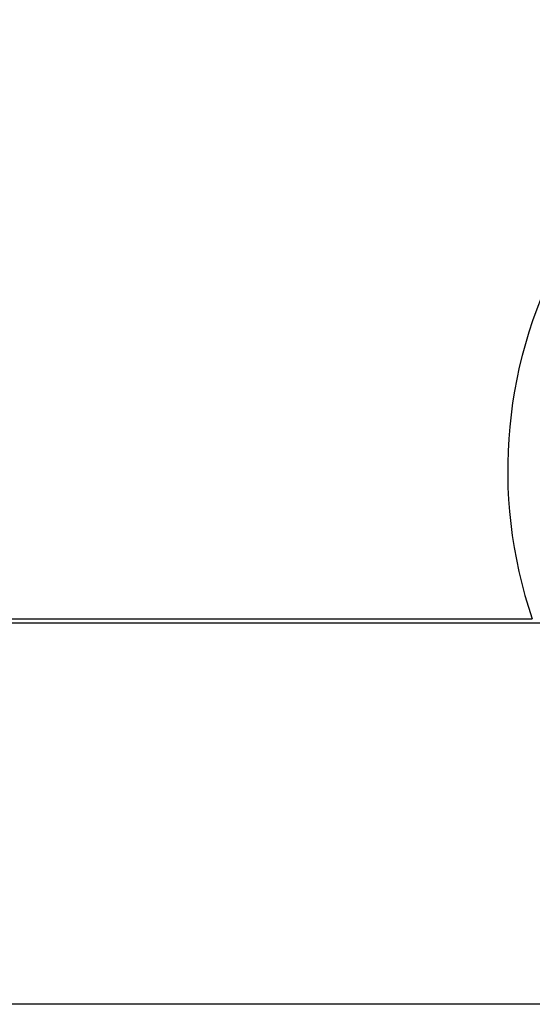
# Model space of a CAD drawing. Header units: inches. Extents: x 18 to 846, y -67 to 561.
# Tile 534 of 656: x 701 to 717, y 89 to 120. Entities that reach past the tile are written whole.
import ezdxf

# ---------------------------------------------------------------- set-up
doc = ezdxf.new("R2010")
doc.units = ezdxf.units.IN
doc.header["$LTSCALE"] = 24
doc.header["$MEASUREMENT"] = 0
doc.layers.add('Visible (ANSI)', color=7, linetype='Continuous', lineweight=30)

msp = doc.modelspace()

# ---------------------------------------------------------------- linework, layer by layer
at = {"layer": 'Visible (ANSI)'}
for p, q in [((674.0808, 101.05236), (716.85614, 101.05236)), ((718.1016, 100.91786), (679.0808, 100.91786)), ((718.77393, 100.91786), (679.0808, 100.91786)), ((741.1258, 88.91786), (679.0808, 88.91786))]:
    msp.add_line(p, q, dxfattribs=at)
msp.add_arc((730.5808, 105.73036), 14.5, 101.940544, 198.821487, dxfattribs=at)

doc.saveas('drawing.dxf')
